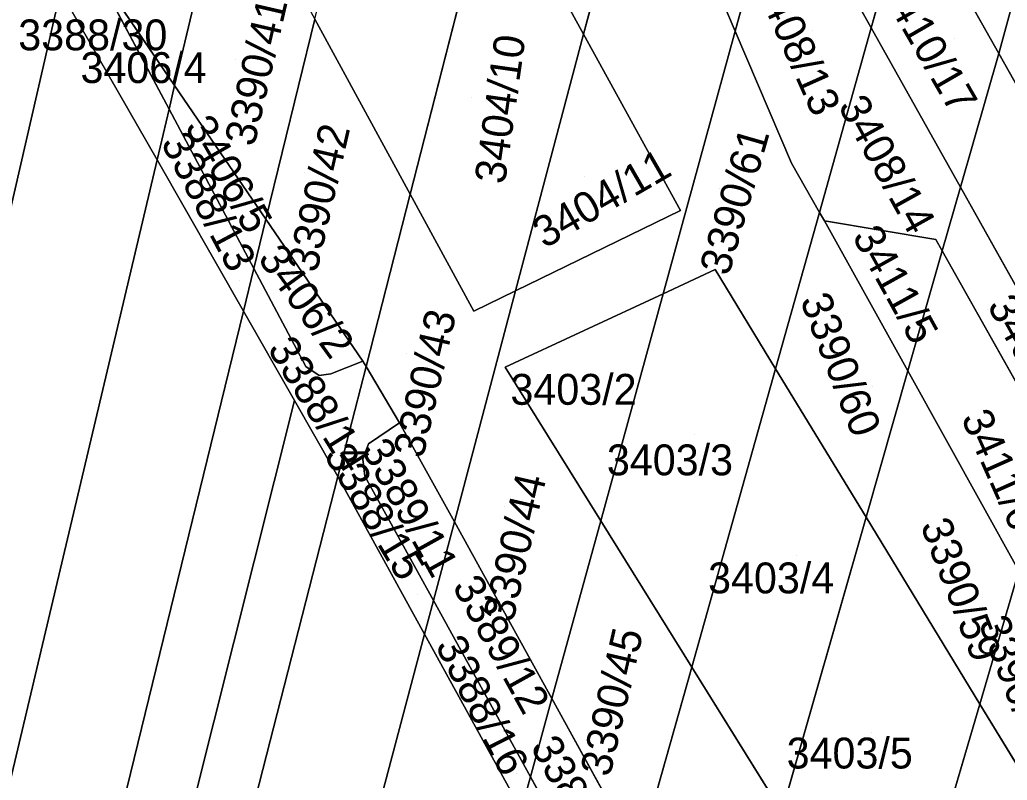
# Model space of a CAD drawing. Extents: x -262715 to -259381, y -1237238 to -1231182.
# Drawn here: x -261840 to -261776, y -1236143.8 to -1236094.5 of the extents above; entities that cross this region are included whole.
import ezdxf

# ---------------------------------------------------------------- set-up
doc = ezdxf.new("R2010")
doc.units = 0
for name, color, linetype in [('body_kn', 7, 'Continuous'), ('kladpar_druhypozemkov', 7, 'Continuous'), ('kladpar_hranice', 7, 'Continuous'), ('kladpar_parcelnecisla', 7, 'Continuous'), ('kladpar_plochy', 7, 'Continuous')]:
    doc.layers.add(name, color=color, linetype=linetype)

msp = doc.modelspace()

# ---------------------------------------------------------------- linework, layer by layer
at = {"layer": 'body_kn'}
for p, q in [((-261793.6, -1236095.29), (-261793.6, -1236095.29)), ((-261793.6, -1236095.29), (-261793.6, -1236095.29)), ((-261784.77, -1236095.07), (-261784.77, -1236095.07)), ((-261784.77, -1236095.07), (-261784.77, -1236095.07)), ((-261803.43, -1236095.49), (-261803.43, -1236095.49)), ((-261803.43, -1236095.49), (-261803.43, -1236095.49)), ((-261776.51, -1236096.73), (-261776.51, -1236096.73)), ((-261776.51, -1236096.73), (-261776.51, -1236096.73)), ((-261829.95, -1236098.8), (-261829.95, -1236098.8)), ((-261829.95, -1236098.8), (-261829.95, -1236098.8)), ((-261830.31, -1236100.35), (-261830.31, -1236100.35)), ((-261830.31, -1236100.35), (-261830.31, -1236100.35)), ((-261831.09, -1236103.63), (-261831.09, -1236103.63)), ((-261831.09, -1236103.63), (-261831.09, -1236103.63)), ((-261789.95, -1236103.85), (-261789.95, -1236103.85)), ((-261778.99, -1236105.4), (-261778.99, -1236105.4)), ((-261778.99, -1236105.4), (-261778.99, -1236105.4)), ((-261814.68, -1236105.86), (-261814.68, -1236105.86)), ((-261814.68, -1236105.86), (-261814.68, -1236105.86)), ((-261824.03, -1236107.47), (-261824.03, -1236107.47)), ((-261824.03, -1236107.47), (-261824.03, -1236107.47)), ((-261797.14, -1236106.92), (-261797.14, -1236106.92)), ((-261797.14, -1236106.92), (-261797.14, -1236106.92)), ((-261788.13, -1236107.03), (-261788.13, -1236107.03)), ((-261788.13, -1236107.03), (-261788.13, -1236107.03)), ((-261787.81, -1236107.59), (-261787.81, -1236107.59)), ((-261780.59, -1236108.79), (-261780.59, -1236108.79)), ((-261780.59, -1236108.79), (-261780.59, -1236108.79)), ((-261780.17, -1236109.53), (-261780.17, -1236109.53)), ((-261780.17, -1236109.53), (-261780.17, -1236109.53)), ((-261824.82, -1236110.67), (-261824.82, -1236110.67)), ((-261794.9, -1236110.73), (-261794.9, -1236110.73)), ((-261794.9, -1236110.73), (-261794.9, -1236110.73)), ((-261807.84, -1236112.12), (-261807.84, -1236112.12)), ((-261807.84, -1236112.12), (-261807.84, -1236112.12)), ((-261798.27, -1236112.3), (-261798.27, -1236112.3)), ((-261825.49, -1236113.43), (-261825.49, -1236113.43)), ((-261825.49, -1236113.43), (-261825.49, -1236113.43)), ((-261810.55, -1236113.44), (-261810.55, -1236113.44)), ((-261810.55, -1236113.44), (-261810.55, -1236113.44)), ((-261821.44, -1236117.01), (-261821.44, -1236117.01)), ((-261817.75, -1236116.68), (-261817.75, -1236116.68)), ((-261817.54, -1236117.02), (-261817.54, -1236117.02)), ((-261808.52, -1236117.07), (-261808.52, -1236117.07)), ((-261820.57, -1236117.61), (-261820.57, -1236117.61)), ((-261819.82, -1236117.49), (-261819.82, -1236117.49)), ((-261790.98, -1236117.16), (-261790.98, -1236117.16)), ((-261790.98, -1236117.16), (-261790.98, -1236117.16)), ((-261782.4, -1236117.31), (-261782.4, -1236117.31)), ((-261822.18, -1236119.22), (-261822.18, -1236119.22)), ((-261822.18, -1236119.22), (-261822.18, -1236119.22)), ((-261815.36, -1236120.67), (-261815.36, -1236120.67)), ((-261815.36, -1236120.67), (-261815.36, -1236120.67)), ((-261817.38, -1236122.04), (-261817.38, -1236122.04)), ((-261817.74, -1236123.03), (-261817.74, -1236123.03)), ((-261819.62, -1236123.69), (-261819.62, -1236123.69)), ((-261819.37, -1236124.15), (-261819.37, -1236124.15)), ((-261819.37, -1236124.15), (-261819.37, -1236124.15)), ((-261817.61, -1236124.12), (-261817.61, -1236124.12)), ((-261811.81, -1236127.09), (-261811.81, -1236127.09)), ((-261811.81, -1236127.09), (-261811.81, -1236127.09)), ((-261802.32, -1236127.02), (-261802.32, -1236127.02)), ((-261802.32, -1236127.02), (-261802.32, -1236127.02)), ((-261785.11, -1236126.78), (-261785.11, -1236126.78)), ((-261785.11, -1236126.78), (-261785.11, -1236126.78)), ((-261813.16, -1236132.19), (-261813.16, -1236132.19)), ((-261813.16, -1236132.19), (-261813.16, -1236132.19)), ((-261813.74, -1236134.36), (-261813.74, -1236134.36)), ((-261813.74, -1236134.36), (-261813.74, -1236134.36)), ((-261796.42, -1236136.5), (-261796.42, -1236136.5)), ((-261805.49, -1236138.54), (-261805.49, -1236138.54)), ((-261805.49, -1236138.54), (-261805.49, -1236138.54)), ((-261777.74, -1236138.89), (-261777.74, -1236138.89)), ((-261777.74, -1236138.89), (-261777.74, -1236138.89)), ((-261806.88, -1236143.61), (-261806.88, -1236143.61)), ((-261806.88, -1236143.61), (-261806.88, -1236143.61))]:
    msp.add_line(p, q, dxfattribs=at)
at = {"layer": 'kladpar_druhypozemkov'}
for p, q in [((-261788.61, -1236095.26), (-261788.61, -1236095.26)), ((-261779.38, -1236095.76), (-261779.38, -1236095.76)), ((-261826.02, -1236097.11), (-261826.02, -1236097.11)), ((-261831.19, -1236097.51), (-261831.19, -1236097.51)), ((-261810.68, -1236099.59), (-261810.68, -1236099.59)), ((-261828.66, -1236101.74), (-261828.66, -1236101.74)), ((-261782.79, -1236103.79), (-261782.79, -1236103.79)), ((-261821.54, -1236104.46), (-261821.54, -1236104.46)), ((-261803.4, -1236104.69), (-261803.4, -1236104.69)), ((-261794.6, -1236105.48), (-261794.6, -1236105.48)), ((-261823.32, -1236110.9), (-261823.32, -1236110.9)), ((-261782.4, -1236110.77), (-261782.4, -1236110.77)), ((-261825.74, -1236111.43), (-261825.74, -1236111.43)), ((-261777.21, -1236113.34), (-261777.21, -1236113.34)), ((-261814.91, -1236116.17), (-261814.91, -1236116.17)), ((-261802.82, -1236118.05), (-261802.82, -1236118.05)), ((-261784.68, -1236118.29), (-261784.68, -1236118.29)), ((-261819.38, -1236119.58), (-261819.38, -1236119.58)), ((-261796.24, -1236121.42), (-261796.24, -1236121.42)), ((-261808.58, -1236126.08), (-261808.58, -1236126.08)), ((-261813.47, -1236126.39), (-261813.47, -1236126.39)), ((-261789.65, -1236129.28), (-261789.65, -1236129.28)), ((-261814.19, -1236131.77), (-261814.19, -1236131.77)), ((-261811.19, -1236132.09), (-261811.19, -1236132.09)), ((-261777.54, -1236131.96), (-261777.54, -1236131.96)), ((-261802.08, -1236136.78), (-261802.08, -1236136.78)), ((-261784.76, -1236140.75), (-261784.76, -1236140.75)), ((-261807.77, -1236143.42), (-261807.77, -1236143.42))]:
    msp.add_line(p, q, dxfattribs=at)
at = {"layer": 'kladpar_hranice'}
for p, q in [((-261803.43, -1236095.49), (-261799.63, -1236081.18)), ((-261799.63, -1236081.18), (-261803.43, -1236095.49)), ((-261829.95, -1236098.8), (-261826.49, -1236084.21)), ((-261826.49, -1236084.21), (-261829.95, -1236098.8)), ((-261809.27, -1236084.74), (-261814.68, -1236105.86)), ((-261814.68, -1236105.86), (-261809.27, -1236084.74)), ((-261790.65, -1236084.57), (-261793.6, -1236095.29)), ((-261793.6, -1236095.29), (-261790.65, -1236084.57)), ((-261782.33, -1236086.39), (-261784.77, -1236095.07)), ((-261784.77, -1236095.07), (-261782.33, -1236086.39)), ((-261782.33, -1236086.39), (-261776.51, -1236096.73)), ((-261776.51, -1236096.73), (-261782.33, -1236086.39)), ((-261784.77, -1236095.07), (-261788.11, -1236089.1)), ((-261835.35, -1236090.89), (-261829.95, -1236098.8)), ((-261830.31, -1236100.35), (-261835.35, -1236090.89)), ((-261829.95, -1236098.8), (-261835.35, -1236090.89)), ((-261776.51, -1236096.73), (-261774.77, -1236090.38)), ((-261820.86, -1236094.52), (-261824.03, -1236107.47)), ((-261824.03, -1236107.47), (-261820.86, -1236094.52)), ((-261820.86, -1236094.52), (-261814.68, -1236105.86)), ((-261814.68, -1236105.86), (-261820.86, -1236094.52)), ((-261793.6, -1236095.29), (-261798.27, -1236112.3)), ((-261798.27, -1236112.3), (-261793.6, -1236095.29)), ((-261784.77, -1236095.07), (-261788.13, -1236107.03)), ((-261788.13, -1236107.03), (-261784.77, -1236095.07)), ((-261784.77, -1236095.07), (-261778.99, -1236105.4)), ((-261778.99, -1236105.4), (-261784.77, -1236095.07)), ((-261803.43, -1236095.49), (-261807.84, -1236112.12)), ((-261807.84, -1236112.12), (-261803.43, -1236095.49)), ((-261803.43, -1236095.49), (-261797.14, -1236106.92)), ((-261776.51, -1236096.73), (-261778.99, -1236105.4)), ((-261778.99, -1236105.4), (-261776.51, -1236096.73)), ((-261769.17, -1236109.76), (-261776.51, -1236096.73)), ((-261776.51, -1236096.73), (-261769.17, -1236109.76)), ((-261830.31, -1236100.35), (-261829.95, -1236098.8)), ((-261829.95, -1236098.8), (-261830.31, -1236100.35)), ((-261824.03, -1236107.47), (-261829.95, -1236098.8)), ((-261829.95, -1236098.8), (-261824.03, -1236107.47)), ((-261830.31, -1236100.35), (-261831.09, -1236103.63)), ((-261830.31, -1236100.35), (-261824.82, -1236110.67)), ((-261824.82, -1236110.67), (-261830.31, -1236100.35)), ((-261831.09, -1236103.63), (-261825.49, -1236113.43)), ((-261778.99, -1236105.4), (-261780.17, -1236109.53)), ((-261780.17, -1236109.53), (-261778.99, -1236105.4)), ((-261778.99, -1236105.4), (-261771.71, -1236118.4)), ((-261771.71, -1236118.4), (-261778.99, -1236105.4)), ((-261814.68, -1236105.86), (-261817.54, -1236117.02)), ((-261817.54, -1236117.02), (-261814.68, -1236105.86)), ((-261810.55, -1236113.44), (-261814.68, -1236105.86)), ((-261824.82, -1236110.67), (-261824.03, -1236107.47)), ((-261824.03, -1236107.47), (-261824.82, -1236110.67)), ((-261797.14, -1236106.92), (-261807.84, -1236112.12)), ((-261790.98, -1236117.16), (-261788.13, -1236107.03)), ((-261788.13, -1236107.03), (-261790.98, -1236117.16)), ((-261780.59, -1236108.79), (-261780.17, -1236109.53)), ((-261780.17, -1236109.53), (-261782.4, -1236117.31)), ((-261782.4, -1236117.31), (-261780.17, -1236109.53)), ((-261772.9, -1236122.46), (-261780.17, -1236109.53)), ((-261780.17, -1236109.53), (-261772.9, -1236122.46)), ((-261824.82, -1236110.67), (-261825.49, -1236113.43)), ((-261798.27, -1236112.3), (-261794.9, -1236110.73)), ((-261794.9, -1236110.73), (-261790.98, -1236117.16)), ((-261807.84, -1236112.12), (-261811.81, -1236127.09)), ((-261811.81, -1236127.09), (-261807.84, -1236112.12)), ((-261807.84, -1236112.12), (-261810.55, -1236113.44)), ((-261798.27, -1236112.3), (-261802.32, -1236127.02)), ((-261802.32, -1236127.02), (-261798.27, -1236112.3)), ((-261825.49, -1236113.43), (-261874.86, -1236315.21)), ((-261825.49, -1236113.43), (-261822.18, -1236119.22)), ((-261817.54, -1236117.02), (-261819.37, -1236124.15)), ((-261790.98, -1236117.16), (-261796.42, -1236136.5)), ((-261796.42, -1236136.5), (-261790.98, -1236117.16)), ((-261785.11, -1236126.78), (-261790.98, -1236117.16)), ((-261790.98, -1236117.16), (-261785.11, -1236126.78)), ((-261785.11, -1236126.78), (-261782.4, -1236117.31)), ((-261782.4, -1236117.31), (-261785.11, -1236126.78)), ((-261782.4, -1236117.31), (-261775.2, -1236130.26)), ((-261775.2, -1236130.26), (-261782.4, -1236117.31)), ((-261815.36, -1236120.67), (-261811.81, -1236127.09)), ((-261819.37, -1236124.15), (-261869.38, -1236319.34)), ((-261811.81, -1236127.09), (-261813.16, -1236132.19)), ((-261813.16, -1236132.19), (-261811.81, -1236127.09)), ((-261811.81, -1236127.09), (-261805.49, -1236138.54)), ((-261805.49, -1236138.54), (-261811.81, -1236127.09)), ((-261802.32, -1236127.02), (-261805.49, -1236138.54)), ((-261805.49, -1236138.54), (-261802.32, -1236127.02)), ((-261802.32, -1236127.02), (-261796.42, -1236136.5)), ((-261796.42, -1236136.5), (-261802.32, -1236127.02)), ((-261785.11, -1236126.78), (-261790.58, -1236145.88)), ((-261790.58, -1236145.88), (-261785.11, -1236126.78)), ((-261777.74, -1236138.89), (-261785.11, -1236126.78)), ((-261785.11, -1236126.78), (-261777.74, -1236138.89)), ((-261777.74, -1236138.89), (-261775.2, -1236130.26)), ((-261775.2, -1236130.26), (-261777.74, -1236138.89)), ((-261813.16, -1236132.19), (-261813.74, -1236134.36)), ((-261813.16, -1236132.19), (-261806.88, -1236143.61)), ((-261806.88, -1236143.61), (-261813.16, -1236132.19)), ((-261863.92, -1236323.46), (-261813.74, -1236134.36)), ((-261796.42, -1236136.5), (-261799.86, -1236148.72)), ((-261799.86, -1236148.72), (-261796.42, -1236136.5)), ((-261796.42, -1236136.5), (-261790.58, -1236145.88)), ((-261790.58, -1236145.88), (-261796.42, -1236136.5)), ((-261805.49, -1236138.54), (-261806.88, -1236143.61)), ((-261806.88, -1236143.61), (-261805.49, -1236138.54)), ((-261805.49, -1236138.54), (-261799.86, -1236148.72)), ((-261799.86, -1236148.72), (-261805.49, -1236138.54)), ((-261777.74, -1236138.89), (-261783.31, -1236157.84)), ((-261783.31, -1236157.84), (-261777.74, -1236138.89)), ((-261773.91, -1236145.16), (-261777.74, -1236138.89)), ((-261777.74, -1236138.89), (-261773.91, -1236145.16)), ((-261806.88, -1236143.61), (-261807.47, -1236145.75)), ((-261806.88, -1236143.61), (-261801.28, -1236153.77)), ((-261801.28, -1236153.77), (-261806.88, -1236143.61))]:
    msp.add_line(p, q, dxfattribs=at)
for points in [[(-261782.33, -1236086.39), (-261774.38, -1236058.14), (-261766.68, -1236062.84), (-261774.77, -1236090.38), (-261776.51, -1236096.73)], [(-261799.63, -1236081.18), (-261795.42, -1236091.01), (-261793.6, -1236095.29)], [(-261793.6, -1236095.29), (-261795.42, -1236091.01), (-261799.63, -1236081.18)], [(-261837.35, -1236092.69), (-261886.52, -1236306.43), (-261892.67, -1236301.85), (-261843.6, -1236081.29)], [(-261803.43, -1236095.49), (-261805.26, -1236092.16), (-261809.27, -1236084.74)], [(-261809.27, -1236084.74), (-261805.26, -1236092.16), (-261803.43, -1236095.49)], [(-261790.65, -1236084.57), (-261788.11, -1236089.1), (-261784.77, -1236095.07)], [(-261831.09, -1236103.63), (-261837.35, -1236092.69), (-261836.48, -1236088.91)], [(-261836.48, -1236088.91), (-261835.35, -1236090.89), (-261830.31, -1236100.35)], [(-261886.52, -1236306.43), (-261837.35, -1236092.69), (-261831.09, -1236103.63), (-261880.24, -1236311.16)], [(-261793.6, -1236095.29), (-261789.95, -1236103.85), (-261788.13, -1236107.03)], [(-261788.13, -1236107.03), (-261789.95, -1236103.85), (-261793.6, -1236095.29)], [(-261807.84, -1236112.12), (-261797.14, -1236106.92), (-261803.43, -1236095.49)], [(-261825.49, -1236113.43), (-261831.09, -1236103.63), (-261830.31, -1236100.35)], [(-261874.86, -1236315.21), (-261880.24, -1236311.16), (-261831.09, -1236103.63)], [(-261814.68, -1236105.86), (-261810.55, -1236113.44), (-261807.84, -1236112.12)], [(-261824.03, -1236107.47), (-261817.75, -1236116.68), (-261819.82, -1236117.49), (-261820.57, -1236117.61), (-261821.44, -1236117.01), (-261824.82, -1236110.67)], [(-261817.54, -1236117.02), (-261817.75, -1236116.68), (-261824.03, -1236107.47)], [(-261788.13, -1236107.03), (-261787.81, -1236107.59), (-261782.4, -1236117.31)], [(-261780.17, -1236109.53), (-261780.59, -1236108.79), (-261787.81, -1236107.59), (-261788.13, -1236107.03)], [(-261782.4, -1236117.31), (-261787.81, -1236107.59), (-261780.59, -1236108.79)], [(-261819.37, -1236124.15), (-261819.62, -1236123.69), (-261822.18, -1236119.22), (-261825.49, -1236113.43), (-261824.82, -1236110.67)], [(-261824.82, -1236110.67), (-261821.44, -1236117.01), (-261820.57, -1236117.61), (-261819.82, -1236117.49), (-261817.75, -1236116.68), (-261817.54, -1236117.02)], [(-261790.98, -1236117.16), (-261794.9, -1236110.73), (-261798.27, -1236112.3)], [(-261798.27, -1236112.3), (-261808.52, -1236117.07), (-261802.32, -1236127.02)], [(-261802.32, -1236127.02), (-261808.52, -1236117.07), (-261798.27, -1236112.3)], [(-261822.18, -1236119.22), (-261871.99, -1236317.38), (-261874.86, -1236315.21), (-261825.49, -1236113.43)], [(-261813.74, -1236134.36), (-261819.37, -1236124.15), (-261817.54, -1236117.02)], [(-261817.54, -1236117.02), (-261815.36, -1236120.67), (-261817.38, -1236122.04), (-261817.74, -1236123.03), (-261817.61, -1236124.12), (-261813.16, -1236132.19)], [(-261811.81, -1236127.09), (-261815.36, -1236120.67), (-261817.54, -1236117.02)], [(-261869.38, -1236319.34), (-261871.99, -1236317.38), (-261822.18, -1236119.22), (-261819.62, -1236123.69), (-261819.37, -1236124.15)], [(-261813.16, -1236132.19), (-261817.61, -1236124.12), (-261817.74, -1236123.03), (-261817.38, -1236122.04), (-261815.36, -1236120.67)], [(-261819.37, -1236124.15), (-261813.74, -1236134.36), (-261863.92, -1236323.46), (-261869.38, -1236319.34), (-261819.37, -1236124.15)], [(-261807.47, -1236145.75), (-261813.74, -1236134.36), (-261813.16, -1236132.19)], [(-261813.74, -1236134.36), (-261807.47, -1236145.75), (-261857.63, -1236328.2)], [(-261801.88, -1236155.9), (-261807.47, -1236145.75), (-261806.88, -1236143.61)]]:
    msp.add_lwpolyline(points, dxfattribs=at)
at = {"layer": 'kladpar_plochy'}
for points in [[(-261776.51, -1236096.73), (-261782.33, -1236086.39), (-261774.38, -1236058.14), (-261766.68, -1236062.84), (-261774.77, -1236090.38)], [(-261803.43, -1236095.49), (-261805.26, -1236092.16), (-261809.27, -1236084.74), (-261805.29, -1236069.2), (-261802.94, -1236073.45), (-261799.63, -1236081.18)], [(-261835.35, -1236090.89), (-261836.48, -1236088.91), (-261832.78, -1236072.84), (-261826.49, -1236084.21), (-261829.95, -1236098.8)], [(-261797.35, -1236072.6), (-261790.65, -1236084.57), (-261793.6, -1236095.29), (-261795.42, -1236091.01), (-261799.63, -1236081.18)], [(-261814.68, -1236105.86), (-261820.86, -1236094.52), (-261815.64, -1236073.19), (-261812.48, -1236078.8), (-261809.27, -1236084.74)], [(-261788.11, -1236089.1), (-261790.65, -1236084.57), (-261788.29, -1236075.98), (-261782.52, -1236086.05), (-261782.33, -1236086.39), (-261784.77, -1236095.07)], [(-261807.84, -1236112.12), (-261797.14, -1236106.92), (-261803.43, -1236095.49), (-261799.63, -1236081.18), (-261795.42, -1236091.01), (-261793.6, -1236095.29), (-261798.27, -1236112.3), (-261808.52, -1236117.07), (-261802.32, -1236127.02), (-261805.49, -1236138.54), (-261811.81, -1236127.09)], [(-261843.6, -1236081.29), (-261837.68, -1236092.11), (-261837.35, -1236092.69), (-261886.52, -1236306.43), (-261892.67, -1236301.85)], [(-261826.49, -1236084.21), (-261825.82, -1236085.42), (-261820.86, -1236094.52), (-261824.03, -1236107.47), (-261829.95, -1236098.8)], [(-261810.55, -1236113.44), (-261814.68, -1236105.86), (-261809.27, -1236084.74), (-261805.26, -1236092.16), (-261803.43, -1236095.49), (-261807.84, -1236112.12)], [(-261790.65, -1236084.57), (-261788.11, -1236089.1), (-261784.77, -1236095.07), (-261788.13, -1236107.03), (-261789.95, -1236103.85), (-261793.6, -1236095.29)], [(-261778.99, -1236105.4), (-261784.77, -1236095.07), (-261782.33, -1236086.39), (-261776.51, -1236096.73)], [(-261831.09, -1236103.63), (-261837.35, -1236092.69), (-261836.48, -1236088.91), (-261835.35, -1236090.89), (-261830.31, -1236100.35)], [(-261835.35, -1236090.89), (-261829.95, -1236098.8), (-261830.31, -1236100.35)], [(-261776.51, -1236096.73), (-261774.77, -1236090.38), (-261767.49, -1236104.04), (-261769.17, -1236109.76)], [(-261886.52, -1236306.43), (-261837.35, -1236092.69), (-261831.09, -1236103.63), (-261880.24, -1236311.16)], [(-261820.86, -1236094.52), (-261814.68, -1236105.86), (-261817.54, -1236117.02), (-261817.75, -1236116.68), (-261824.03, -1236107.47)], [(-261793.6, -1236095.29), (-261789.95, -1236103.85), (-261788.13, -1236107.03), (-261790.98, -1236117.16), (-261794.9, -1236110.73), (-261798.27, -1236112.3)], [(-261784.77, -1236095.07), (-261778.99, -1236105.4), (-261780.17, -1236109.53), (-261780.59, -1236108.79), (-261787.81, -1236107.59), (-261788.13, -1236107.03)], [(-261797.14, -1236106.92), (-261807.84, -1236112.12), (-261803.43, -1236095.49)], [(-261771.71, -1236118.4), (-261778.99, -1236105.4), (-261776.51, -1236096.73), (-261769.17, -1236109.76)], [(-261829.95, -1236098.8), (-261824.03, -1236107.47), (-261824.82, -1236110.67), (-261830.31, -1236100.35)], [(-261830.31, -1236100.35), (-261824.82, -1236110.67), (-261825.49, -1236113.43), (-261831.09, -1236103.63)], [(-261825.49, -1236113.43), (-261874.86, -1236315.21), (-261880.24, -1236311.16), (-261831.09, -1236103.63)], [(-261778.99, -1236105.4), (-261771.71, -1236118.4), (-261772.9, -1236122.46), (-261780.17, -1236109.53)], [(-261814.68, -1236105.86), (-261810.55, -1236113.44), (-261807.84, -1236112.12), (-261811.81, -1236127.09), (-261815.36, -1236120.67), (-261817.54, -1236117.02)], [(-261824.03, -1236107.47), (-261817.75, -1236116.68), (-261819.82, -1236117.49), (-261820.57, -1236117.61), (-261821.44, -1236117.01), (-261824.82, -1236110.67)], [(-261788.13, -1236107.03), (-261787.81, -1236107.59), (-261782.4, -1236117.31), (-261785.11, -1236126.78), (-261790.98, -1236117.16)], [(-261780.59, -1236108.79), (-261780.17, -1236109.53), (-261782.4, -1236117.31), (-261787.81, -1236107.59)], [(-261780.17, -1236109.53), (-261772.9, -1236122.46), (-261775.2, -1236130.26), (-261782.4, -1236117.31)], [(-261819.37, -1236124.15), (-261819.62, -1236123.69), (-261822.18, -1236119.22), (-261825.49, -1236113.43), (-261824.82, -1236110.67), (-261821.44, -1236117.01), (-261820.57, -1236117.61), (-261819.82, -1236117.49), (-261817.75, -1236116.68), (-261817.54, -1236117.02)], [(-261794.9, -1236110.73), (-261790.98, -1236117.16), (-261796.42, -1236136.5), (-261802.32, -1236127.02), (-261798.27, -1236112.3)], [(-261802.32, -1236127.02), (-261808.52, -1236117.07), (-261798.27, -1236112.3)], [(-261822.18, -1236119.22), (-261871.99, -1236317.38), (-261874.86, -1236315.21), (-261825.49, -1236113.43)], [(-261813.74, -1236134.36), (-261819.37, -1236124.15), (-261817.54, -1236117.02), (-261815.36, -1236120.67), (-261817.38, -1236122.04), (-261817.74, -1236123.03), (-261817.61, -1236124.12), (-261813.16, -1236132.19)], [(-261790.98, -1236117.16), (-261785.11, -1236126.78), (-261790.58, -1236145.88), (-261796.42, -1236136.5)], [(-261777.74, -1236138.89), (-261785.11, -1236126.78), (-261782.4, -1236117.31), (-261775.2, -1236130.26)], [(-261819.37, -1236124.15), (-261869.38, -1236319.34), (-261871.99, -1236317.38), (-261822.18, -1236119.22), (-261819.62, -1236123.69)], [(-261815.36, -1236120.67), (-261811.81, -1236127.09), (-261813.16, -1236132.19), (-261817.61, -1236124.12), (-261817.74, -1236123.03), (-261817.38, -1236122.04)], [(-261819.37, -1236124.15), (-261813.74, -1236134.36), (-261863.92, -1236323.46), (-261869.38, -1236319.34)], [(-261811.81, -1236127.09), (-261805.49, -1236138.54), (-261806.88, -1236143.61), (-261813.16, -1236132.19)], [(-261799.86, -1236148.72), (-261805.49, -1236138.54), (-261802.32, -1236127.02), (-261796.42, -1236136.5)], [(-261785.11, -1236126.78), (-261777.74, -1236138.89), (-261783.31, -1236157.84), (-261786.81, -1236151.93), (-261790.58, -1236145.88)], [(-261773.91, -1236145.16), (-261777.74, -1236138.89), (-261775.2, -1236130.26), (-261771.46, -1236136.99)], [(-261813.16, -1236132.19), (-261806.88, -1236143.61), (-261807.47, -1236145.75), (-261813.74, -1236134.36)], [(-261863.92, -1236323.46), (-261813.74, -1236134.36), (-261807.47, -1236145.75), (-261857.63, -1236328.2)], [(-261795.6, -1236156.43), (-261799.86, -1236148.72), (-261796.42, -1236136.5), (-261790.58, -1236145.88), (-261794.27, -1236158.77)], [(-261805.49, -1236138.54), (-261799.86, -1236148.72), (-261801.28, -1236153.77), (-261806.88, -1236143.61)], [(-261777.74, -1236138.89), (-261773.91, -1236145.16), (-261779.59, -1236164.12), (-261783.31, -1236157.84)], [(-261806.88, -1236143.61), (-261801.28, -1236153.77), (-261801.88, -1236155.9), (-261807.47, -1236145.75)]]:
    msp.add_lwpolyline(points, close=True, dxfattribs=at)

# ---------------------------------------------------------------- texts
at = {"layer": 'kladpar_parcelnecisla'}
for s, rotation, p in [('3408/13', 294, (-261792.448, -1236092.115)), ('3410/17', 300, (-261784.36, -1236092.442)), ('3390/41', 77, (-261824.79, -1236102.832)), ('3404/10', 82, (-261808.534, -1236105.253)), ('3408/14', 299, (-261786.961, -1236100.147)), ('3406/5', 300, (-261829.335, -1236101.486)), ('3390/42', 77, (-261820.732, -1236111.005)), ('3388/13', 298, (-261830.882, -1236102.516)), ('3390/61', 74, (-261794.021, -1236111.211)), ('3404/11', 30, (-261805.959, -1236109.404)), ('3411/5', 299, (-261786.045, -1236108.591)), ('3406/2', 306, (-261824.609, -1236110.046)), ('3390/60', 291, (-261789.408, -1236112.714)), ('3408/15', 299, (-261777.287, -1236113.069)), ('3390/43', 77, (-261813.845, -1236123.031)), ('3388/14', 302, (-261823.973, -1236115.879)), ('3411/6', 294, (-261778.975, -1236120.351)), ('3388/15', 301, (-261820.308, -1236122.767)), ('3389/11', 299, (-261817.887, -1236122.393)), ('3390/44', 77, (-261808.012, -1236133.671)), ('3390/59', 291, (-261781.607, -1236127.301)), ('3389/12', 299, (-261811.977, -1236131.259)), ('3390/58', 291, (-261777.835, -1236133.629)), ('3390/45', 77, (-261801.725, -1236143.675)), ('3388/16', 297, (-261813.077, -1236135.096)), ('3389/13', 299, (-261806.905, -1236141.656))]:
    msp.add_text(s, height=2, rotation=rotation, dxfattribs=at).set_placement(p)
for s, p in [('3388/30', (-261840.092, -1236096.53)), ('3406/4', (-261836.054, -1236098.65)), ('3403/2', (-261808.173, -1236119.5)), ('3403/3', (-261801.919, -1236124.07)), ('3403/4', (-261795.356, -1236131.72)), ('3403/5', (-261790.261, -1236143.07))]:
    msp.add_text(s, height=2, dxfattribs=at).set_placement(p)

doc.saveas('drawing.dxf')
